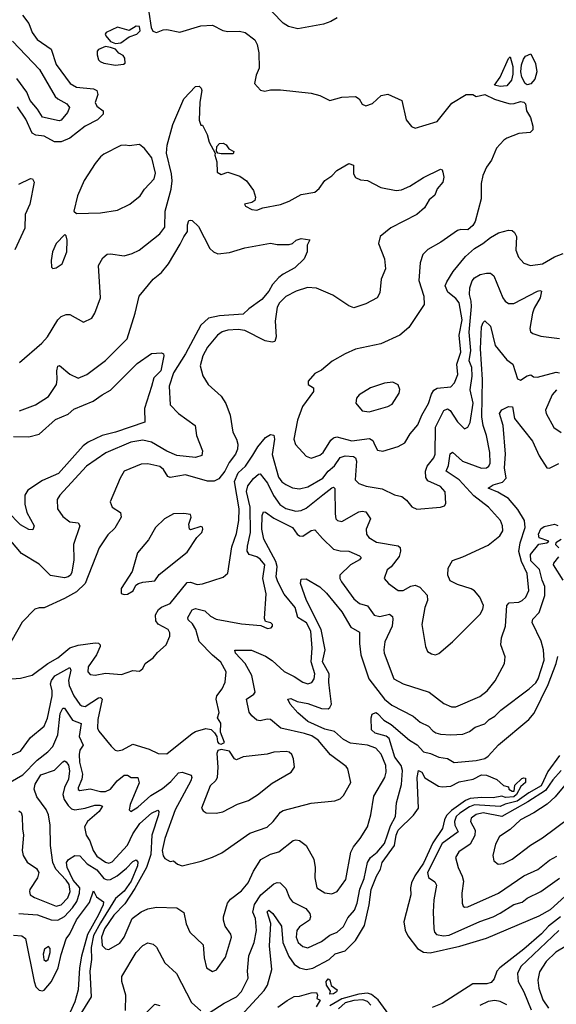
# Model space of a CAD drawing. Extents: x 1552294 to 1694791, y 811929 to 917222.
# Tile 272 of 643: x 1587301 to 1590455, y 889821 to 895611. Entities that reach past the tile are written whole.
import ezdxf

# ---------------------------------------------------------------- set-up
doc = ezdxf.new("R2010")
doc.units = 0

msp = doc.modelspace()

# ---------------------------------------------------------------- linework, layer by layer
at = {"layer": '0CON10XD'}
for points in [[(1589167.9, 895622.1), (1589130.8, 895599.2), (1589086.4, 895583.6), (1588935, 895557.3), (1588881.5, 895571.5), (1588850.2, 895590.2), (1588726.9, 895716.9)], [(1588060, 895655), (1588074.2, 895565), (1588083.3, 895543.3), (1588104.5, 895534.5), (1588145, 895550.7), (1588165, 895552.5), (1588241.9, 895538.1), (1588365, 895574), (1588435, 895578), (1588495, 895548), (1588525, 895542), (1588593.9, 895543.9), (1588626.1, 895536.1), (1588683, 895493), (1588696.2, 895465), (1588706.2, 895415), (1588708.8, 895325), (1588691.2, 895285), (1588681.2, 895235), (1588716.4, 895196.4), (1588741.2, 895191.2), (1588775, 895197.7), (1588835, 895197.6), (1589015, 895177.9), (1589065.7, 895165), (1589125, 895135.6), (1589193.9, 895156.1), (1589275, 895160), (1589296.3, 895146.3), (1589315, 895114.3), (1589335, 895104), (1589375, 895118), (1589426.7, 895165), (1589465, 895172.3), (1589546.7, 895135), (1589572.3, 895022.3), (1589605, 894983.3), (1589625, 894973.8), (1589755, 895012), (1589840.5, 895119.5), (1589925, 895170), (1589965, 895170), (1589985, 895160), (1590035, 895170), (1590092.7, 895142.7), (1590148.8, 895125), (1590185, 895116.4), (1590208.5, 895118.5), (1590245, 895129.1), (1590265.2, 895125.2), (1590274.4, 895115), (1590280, 895075), (1590304, 895035), (1590317.5, 894985), (1590317, 894963), (1590301.7, 894948.3), (1590235, 894941.1), (1590165, 894913.5), (1590147.5, 894902.5), (1590104.4, 894855), (1590075.4, 894784.6), (1590045, 894743.8), (1590024.2, 894695), (1590013, 894647), (1590013, 894557), (1589977.5, 894425), (1589965, 894401.2), (1589935, 894376), (1589895, 894377.5), (1589875, 894370.8), (1589776.6, 894303.4), (1589699.7, 894260.3), (1589670.3, 894229.7), (1589655, 894180), (1589647.3, 894077.3), (1589675.8, 893985), (1589679.4, 893935), (1589588.8, 893801.2)], [(1587316.6, 895636.6), (1587355, 895588), (1587374.6, 895535), (1587402.7, 895495), (1587485, 895436.9), (1587515, 895348.1), (1587597.3, 895235), (1587634.3, 895214.3), (1587735, 895204.7), (1587755.2, 895195.2), (1587760.1, 895169.9), (1587745, 895123.8), (1587755, 895103.1), (1587791.8, 895075), (1587790.8, 895055), (1587758.8, 895021.2), (1587685, 894983.8), (1587595, 894913.2), (1587545, 894892.9), (1587505, 894892.8), (1587445, 894926.2), (1587395, 894931.1), (1587375, 894943.1), (1587337.1, 895025), (1587288.8, 895098.8)], [(1587865, 895471.2), (1587895, 895473.8), (1587945, 895510), (1587990, 895525), (1588010, 895545), (1588005, 895570), (1587985, 895572.5), (1587945, 895547.5), (1587875, 895567.1), (1587810, 895535), (1587803.3, 895525), (1587806.7, 895515), (1587835, 895482.5), (1587865, 895471.2)], [(1587258.9, 895485), (1587417.5, 895317.5), (1587509.8, 895159.8), (1587525, 895144.6), (1587578.9, 895115), (1587592.9, 895095), (1587581.1, 895065), (1587545, 895020.5), (1587533.8, 895016.2), (1587435, 895037.8), (1587405.7, 895085), (1587362.3, 895135), (1587343.7, 895183.7), (1587284.6, 895264.6)], [(1587865, 895344), (1587911.7, 895348.3), (1587920, 895355), (1587918.8, 895385), (1587909.5, 895399.5), (1587884.1, 895414.1), (1587865, 895437.5), (1587835, 895447.5), (1587805, 895452.5), (1587763.6, 895436.4), (1587756.7, 895425), (1587756.2, 895405), (1587763.8, 895375), (1587773.8, 895365), (1587795, 895354.2), (1587865, 895344)], [(1590285, 895227.7), (1590271.5, 895235), (1590253.3, 895273.3), (1590247.7, 895305), (1590251.2, 895345), (1590262.2, 895377.8), (1590275, 895396.2), (1590305, 895410), (1590333.6, 895353.6), (1590341.3, 895305), (1590328.9, 895261.1), (1590305, 895233.1), (1590285, 895227.7)], [(1590125, 895218.1), (1590092.5, 895225), (1590125, 895273.3), (1590175, 895383.3), (1590185, 895393.3), (1590200.5, 895335), (1590200.2, 895289.8), (1590192.1, 895255), (1590165, 895221.2), (1590125, 895218.1)], [(1587298.8, 893595), (1587431.4, 893708.6), (1587464, 893746), (1587525.6, 893845), (1587545, 893865.6), (1587575, 893878.1), (1587595, 893877.1), (1587675, 893832), (1587725, 893856.2), (1587742, 893885), (1587776.2, 893975), (1587764.7, 894165.3), (1587788.9, 894211.1), (1587815, 894231.1), (1587835, 894233.6), (1587915, 894222.5), (1587962.5, 894235), (1588003.3, 894255), (1588125, 894352), (1588155, 894391.4), (1588156.5, 894485), (1588191, 894615), (1588197.2, 894662.8), (1588194.2, 894705), (1588164.6, 894825), (1588167.2, 894872.8), (1588200.6, 894995), (1588265, 895145.8), (1588335, 895218), (1588355, 895220.8), (1588367.6, 895207.6), (1588371.9, 895195), (1588359.1, 895125), (1588355, 895020), (1588365, 894990), (1588375, 894990), (1588402.5, 894935), (1588415, 894890), (1588450, 894825), (1588447.5, 894815), (1588460, 894775), (1588462.5, 894715), (1588485, 894700), (1588525, 894713.3), (1588595, 894690), (1588635, 894664), (1588675, 894606), (1588687.4, 894567.4), (1588682.3, 894547.7), (1588665, 894536.5), (1588623.3, 894525), (1588627.5, 894515), (1588665, 894494.2), (1588695, 894490.8), (1588730, 894505), (1588835, 894524.2), (1588885, 894544.4), (1588955, 894583.5), (1589035, 894597.3), (1589061.2, 894618.8), (1589095, 894664.4), (1589135, 894692), (1589165.4, 894724.6), (1589235, 894764.3), (1589262.5, 894755), (1589262.5, 894705), (1589275, 894682.9), (1589305, 894670), (1589345, 894665.8), (1589423.9, 894623.9), (1589515, 894605.5), (1589545, 894610), (1589595, 894631.1), (1589675, 894682.2), (1589775, 894731.2), (1589785, 894727.5), (1589788.8, 894715), (1589793.8, 894685), (1589788.1, 894655), (1589754.6, 894615.4), (1589741.3, 894578.7), (1589708.9, 894551.1), (1589680.6, 894505), (1589635.7, 894464.3), (1589482.3, 894387.7), (1589419.4, 894335), (1589410, 894295), (1589445.6, 894205), (1589451.1, 894145), (1589425.7, 894085), (1589417.5, 894005), (1589402, 893975), (1589335, 893939.2), (1589265, 893915.4), (1589235, 893928.5), (1589141.1, 893991.1), (1589045, 894031.1), (1588992.5, 894035), (1588925.2, 894014.8), (1588865, 893983.8), (1588828.8, 893945), (1588815, 893920.8), (1588802.9, 893837.1), (1588809.3, 893745), (1588800.7, 893719.3), (1588785, 893714.6), (1588743.1, 893723.1), (1588625, 893783.5), (1588585, 893789.5), (1588524.8, 893785.2), (1588490.8, 893775), (1588464.5, 893755), (1588404.4, 893685), (1588377.8, 893635), (1588361.4, 893575), (1588376.8, 893516.8), (1588409.2, 893465), (1588485, 893396), (1588513, 893353), (1588537.8, 893285), (1588554.2, 893185), (1588575.7, 893145), (1588583.3, 893115), (1588581.5, 893085), (1588569.1, 893055), (1588532.7, 893007.3), (1588506.2, 892955), (1588471.2, 892911.2), (1588445, 892897.6), (1588405, 892896.7), (1588275, 892933.5), (1588185, 892918.5), (1588172.2, 892925), (1588145.5, 892965), (1588125, 892982.5), (1588055, 893000), (1588015, 892997.5), (1587915, 892956), (1587891.2, 892915), (1587832, 892775), (1587843.7, 892743.7), (1587893.1, 892713.1), (1587896.5, 892685), (1587859.2, 892620.8), (1587819.4, 892580.6), (1587768.5, 892505), (1587686, 892295), (1587635, 892246), (1587565, 892207.1), (1587445, 892152), (1587415, 892152), (1587390, 892145), (1587315, 892068), (1587222.5, 891905)], [(1587635, 894471.2), (1587775, 894474.5), (1587875, 894490.5), (1587948.8, 894525), (1588008.1, 894575), (1588035.4, 894615), (1588092.1, 894675), (1588098.5, 894708.5), (1588078, 894798), (1588035, 894854), (1588005, 894877.5), (1587945, 894868.8), (1587923.6, 894873.6), (1587895, 894870), (1587795, 894819.2), (1587775.6, 894804.4), (1587744.2, 894765), (1587680, 894665), (1587640.8, 894575), (1587620, 894485), (1587635, 894471.2)], [(1588485, 894821.2), (1588466.4, 894826.4), (1588457, 894837), (1588460, 894865), (1588475, 894883.3), (1588497.5, 894885), (1588514.2, 894874.2), (1588530.7, 894850.7), (1588560, 894835), (1588555, 894822.5), (1588485, 894821.2)], [(1587295, 894644.4), (1587365, 894676), (1587376.7, 894675), (1587385.9, 894655.9), (1587360.9, 894525), (1587332.9, 894465), (1587331.1, 894385), (1587272.1, 894257.9)], [(1588245, 894291.4), (1588265, 894334.2), (1588287.5, 894365), (1588288, 894405), (1588295, 894430), (1588305, 894432.5), (1588315, 894430), (1588352.5, 894395), (1588419.4, 894265), (1588440, 894245), (1588465, 894234.5), (1588535, 894241.1), (1588625, 894269.6), (1588775, 894295.7), (1588815, 894288.8), (1588885, 894288.2), (1588905.4, 894294.6), (1588925.5, 894314.5), (1588955, 894323.1), (1589006.7, 894316.7), (1588990, 894285), (1588990, 894245), (1588973.3, 894205), (1588918.9, 894151.1), (1588849.2, 894115), (1588825, 894094.4), (1588786.6, 894053.4), (1588765, 894014.6), (1588725, 893964.5), (1588648.6, 893911.4), (1588615, 893878.5), (1588475, 893869.5), (1588411.5, 893855), (1588365.8, 893814.2), (1588276, 893645), (1588204.3, 893535), (1588178.8, 893455), (1588185.4, 893345), (1588234.7, 893294.7), (1588332.9, 893225), (1588339.6, 893165), (1588376.2, 893075), (1588372.4, 893047.6), (1588335, 893035.9), (1588225, 893048.4), (1588165, 893073.5), (1588075, 893127), (1588025, 893139.1), (1587955, 893127.3), (1587806.7, 893063.3), (1587694.5, 892985), (1587536.1, 892813.9), (1587521.1, 892788.9), (1587523.2, 892735), (1587555, 892688.5), (1587595, 892657.9), (1587645, 892652.5), (1587654.4, 892635), (1587618.1, 892525), (1587618.4, 892435), (1587607.4, 892362.6), (1587599.2, 892345), (1587585.9, 892334.1), (1587565, 892328.2), (1587482.8, 892342.8), (1587415, 892408.2), (1587311.1, 892471.1), (1587195, 892609.5)], [(1589588.8, 893801.2), (1589535, 893755.6), (1589424.5, 893705.5), (1589275, 893672.9), (1589213.3, 893645), (1589137.7, 893602.3), (1589075, 893550), (1589035, 893530), (1588997.5, 893485), (1588997.5, 893465), (1589027.5, 893445), (1589028, 893425), (1588963.5, 893336.5), (1588934.7, 893255), (1588913.3, 893145), (1588922, 893112), (1588984.7, 893044.7), (1589015, 893032.2), (1589065, 893049.1), (1589085, 893065.6), (1589130.9, 893139.1), (1589145, 893152), (1589165, 893158.7), (1589254.3, 893134.3), (1589357.6, 893147.6), (1589377, 893137), (1589388, 893108), (1589405, 893078.6), (1589435, 893073.1), (1589525, 893100), (1589565, 893123.1), (1589596.9, 893175), (1589641.3, 893228.7), (1589664.3, 893285.7), (1589705, 893354.4), (1589720.8, 893409.2), (1589735, 893432.5), (1589756, 893444), (1589835, 893452.7), (1589856.2, 893475), (1589877.5, 893525), (1589870, 893585), (1589894.4, 893655), (1589884.5, 893755), (1589901.6, 893845), (1589884.7, 893945), (1589865, 893971.8), (1589818.4, 894008.4), (1589802.7, 894045), (1589811.2, 894068.8), (1589849.5, 894130.5), (1589922, 894218), (1589974, 894266), (1590024.5, 894295.5), (1590069.3, 894330.7), (1590115, 894356.9), (1590175, 894372.9), (1590195, 894370.8), (1590209.1, 894359.1), (1590221.1, 894335), (1590217.3, 894255), (1590233.5, 894215), (1590265, 894178.6), (1590304.5, 894164.5), (1590375, 894175.5), (1590444.4, 894215.6), (1590495, 894236.8)], [(1587495, 894147.5), (1587515, 894152.5), (1587550, 894175), (1587578.8, 894245), (1587580, 894315), (1587575, 894340), (1587567, 894347), (1587516, 894295), (1587494.4, 894245), (1587486.2, 894195), (1587487.5, 894155), (1587495, 894147.5)], [(1587299.4, 893310.6), (1587393.8, 893345), (1587469.4, 893395), (1587517.3, 893465), (1587522, 893495), (1587518.5, 893545), (1587525.8, 893574.2), (1587535, 893578), (1587595, 893526.7), (1587645, 893502.1), (1587695.7, 893525), (1587805, 893605.7), (1587932.7, 893735), (1587979.5, 893885), (1588003.1, 893985), (1588084.6, 894085.4), (1588135, 894124.2), (1588175, 894175.7), (1588245, 894291.4)], [(1587255, 891734.4), (1587305, 891737.8), (1587375, 891756.7), (1587465.6, 891824.4), (1587525, 891858.8), (1587595, 891916.2), (1587645, 891932.9), (1587745, 891945.8), (1587765, 891944.4), (1587774.4, 891935), (1587774.6, 891925), (1587751.8, 891875), (1587703.5, 891805), (1587701.4, 891775), (1587715, 891760), (1587745, 891755.8), (1587805, 891768.9), (1587898.8, 891761.2), (1587965, 891784.2), (1588005, 891780), (1588024.4, 891795.6), (1588038.8, 891825), (1588085, 891858), (1588110.3, 891889.7), (1588161.4, 891935), (1588184.4, 891985), (1588184.4, 892005), (1588173.3, 892025), (1588115.5, 892055.5), (1588101.1, 892075), (1588099.3, 892110.7), (1588117.6, 892142.4), (1588134.2, 892155.8), (1588185, 892178.1), (1588285, 892300.7), (1588304, 892304), (1588345, 892290.4), (1588375, 892292.7), (1588496.8, 892333.2), (1588525, 892356.7), (1588548.8, 892511.2), (1588575, 892590), (1588588.9, 892665), (1588590.7, 892735), (1588564.2, 892895), (1588584.8, 892945.2), (1588627.8, 892985), (1588670.8, 893049.2), (1588700.5, 893099.5), (1588745, 893154.7), (1588775, 893172.2), (1588795, 893166.7), (1588798.4, 893145), (1588784.8, 893054.8), (1588821.5, 892921.5), (1588842.8, 892892.8), (1588865, 892876.7), (1588905, 892858.2), (1588945, 892852.9), (1588995, 892863.5), (1589082, 892915), (1589113.8, 892956.2), (1589151.8, 892988.2), (1589185, 893037.1), (1589214.3, 893045.7), (1589262.4, 893042.4), (1589275, 893034.3), (1589280.2, 893015), (1589273.6, 892905), (1589295, 892883.1), (1589337, 892867), (1589432.1, 892852.1), (1589505, 892817.1), (1589547.9, 892807.9), (1589575.7, 892785.7), (1589605.8, 892745.8), (1589635, 892732), (1589773.8, 892743.8), (1589797.3, 892752.7), (1589806.2, 892765), (1589801.4, 892835), (1589773.8, 892865), (1589699.4, 892899.4), (1589689.1, 892919.1), (1589685.7, 892955), (1589695.7, 892985), (1589735.6, 893034.4), (1589744.1, 893055), (1589745.9, 893215), (1589795, 893313.1), (1589815, 893322.5), (1589832.4, 893312.4), (1589875, 893245.5), (1589915, 893204), (1589935, 893214), (1589948.8, 893241.2), (1589966.5, 893355), (1589949.8, 893435), (1589960, 893515), (1589958.4, 893565), (1589942.8, 893605), (1589952.7, 893665), (1589943.1, 893773.1), (1589957.6, 893925), (1589954.5, 893955), (1589946.1, 893995), (1589946.3, 894033.7), (1589960.7, 894075), (1589975, 894091.8), (1590008.5, 894111.5), (1590045, 894120.8), (1590069.3, 894119.3), (1590088.1, 894105), (1590140.4, 893975), (1590155, 893955.5), (1590175, 893942.7), (1590205, 893942.2), (1590345, 894014.5), (1590359.1, 894019.1), (1590369.2, 894015), (1590360.9, 893975), (1590325.3, 893915), (1590315.3, 893885), (1590300, 893795), (1590304.4, 893774.4), (1590316.7, 893765), (1590365, 893750.6), (1590475, 893736.9)], [(1587204.6, 891265.4), (1587305, 891308.9), (1587365, 891390), (1587444.1, 891455.9), (1587465, 891504), (1587492.7, 891635), (1587492.6, 891665), (1587482.6, 891705), (1587488.1, 891725), (1587507.4, 891752.6), (1587595, 891801.1), (1587602.4, 891785), (1587588.5, 891725), (1587590.8, 891695), (1587619, 891635), (1587655, 891583.8), (1587666, 891575), (1587685, 891572.4), (1587765, 891623.3), (1587775, 891624.5), (1587785, 891615.7), (1587761, 891495), (1587758.8, 891445), (1587766.1, 891426.1), (1587838.3, 891338.3), (1587862.5, 891315), (1587875, 891311.2), (1587905, 891317.5), (1587965, 891350.8), (1588061.8, 891321.8), (1588115, 891295.7), (1588165, 891293.3), (1588315, 891414.2), (1588335, 891426), (1588395, 891443.3), (1588426.1, 891436.1), (1588446.4, 891416.4), (1588460, 891395), (1588463.3, 891365), (1588472.5, 891355), (1588485, 891351.2), (1588505, 891360), (1588481.2, 891421.2), (1588483.8, 891475), (1588462.9, 891505), (1588473.3, 891536.7), (1588455.6, 891615), (1588460.6, 891635), (1588490.5, 891675), (1588508.5, 891715), (1588514.5, 891775), (1588483.6, 891833.6), (1588434.3, 891874.3), (1588356.1, 891955), (1588336.8, 892025), (1588317.2, 892057.2), (1588290.8, 892080.8), (1588288.9, 892095), (1588315, 892141.4), (1588335, 892149.1), (1588389.2, 892135), (1588422.3, 892102.3), (1588455, 892085.3), (1588605, 892057.3), (1588718, 892048), (1588758.3, 892031.7), (1588780, 892035), (1588787.5, 892045), (1588787.5, 892055), (1588777.5, 892065), (1588745, 892072.5), (1588740.5, 892090.5), (1588749.1, 892235), (1588730.7, 892325), (1588741.4, 892405), (1588715, 892439.3), (1588695, 892452), (1588649.5, 892465), (1588638.8, 892485), (1588639.4, 892515), (1588657.3, 892595), (1588655.2, 892745), (1588634.4, 892835.6), (1588641.3, 892868.7), (1588675, 892913.6), (1588705, 892938.5), (1588715, 892940), (1588758.4, 892885), (1588793.7, 892813.7), (1588830.5, 892760.5), (1588865, 892737.3), (1588925, 892720.2), (1588955.2, 892724.8), (1588985, 892739.1), (1589083.4, 892816.6), (1589135, 892858.5), (1589145, 892861.4), (1589153.5, 892853.5), (1589154.7, 892704.7), (1589160, 892675), (1589168.8, 892665), (1589195, 892660), (1589293.7, 892716.3), (1589315, 892721.1), (1589335, 892716.2), (1589363.5, 892675), (1589337.5, 892615), (1589340.3, 892585), (1589352.7, 892565), (1589398.5, 892538.5), (1589526, 892516), (1589537.5, 892507.5), (1589540, 892485), (1589531.1, 892455), (1589485, 892394), (1589462, 892375), (1589444, 892324), (1589468.8, 892295), (1589525, 892254.4), (1589555, 892254.6), (1589599.4, 892280.6), (1589625, 892284.7), (1589653, 892273), (1589696.7, 892226.7), (1589698.1, 892195), (1589683.5, 892155), (1589664.4, 892055), (1589685.8, 891925), (1589698.8, 891895), (1589720.9, 891880.9), (1589745, 891875.8), (1589765, 891884.2), (1589845, 891953.1), (1590007.8, 892115), (1590024.4, 892145), (1590026.7, 892165), (1590005, 892214), (1589975, 892252.5), (1589955, 892264.3), (1589875, 892288.6), (1589831.7, 892311.7), (1589818, 892345), (1589819.2, 892385), (1589845, 892431.2), (1589905, 892452.5), (1590055, 892521.4), (1590124.4, 892575), (1590140.5, 892605), (1590139.5, 892635), (1590128.2, 892665), (1590056.2, 892745), (1589971.2, 892811.2), (1589884.7, 892905), (1589808.5, 892955), (1589821.5, 892988.5), (1589832.3, 893057.7), (1589845, 893066.7), (1589904, 893014), (1590015, 892974.1), (1590045.8, 892975), (1590059.1, 892985), (1590067.5, 893002.5), (1590065.2, 893065), (1590045.8, 893165), (1590025.4, 893225), (1590018.6, 893275), (1590022.1, 893495), (1590010.6, 893675), (1590015.4, 893804.6), (1590025, 893830), (1590035, 893840), (1590068.3, 893808.3), (1590096.8, 893695), (1590165, 893610), (1590200, 893585), (1590228.3, 893498.3), (1590245, 893491.5), (1590285, 893516.8), (1590305, 893522.5), (1590321.3, 893511.3), (1590345, 893508.5), (1590455, 893538.8), (1590474.2, 893534.2)], [(1587265, 893160.4), (1587355, 893157.1), (1587415, 893173.2), (1587510.8, 893259.2), (1587585, 893291.4), (1587618.9, 893321.1), (1587732.1, 893367.9), (1587785, 893405.6), (1587835, 893431.4), (1587991.6, 893588.4), (1588075, 893648), (1588135, 893652.5), (1588146.1, 893646.1), (1588148.8, 893635), (1588130.4, 893545), (1588089.5, 893505), (1588075, 893453.3), (1588034.4, 893325), (1588035.6, 893244.4), (1587863.8, 893185), (1587785, 893165.9), (1587702.7, 893127.3), (1587674.5, 893105.5), (1587528.3, 892941.7), (1587435, 892901.2), (1587349.3, 892845), (1587332, 892815), (1587331.5, 892761.5), (1587342.1, 892712.1), (1587385.6, 892635), (1587378.8, 892611.2), (1587355, 892613.3), (1587305, 892640.8), (1587229.3, 892719.3)], [(1589355, 893304.2), (1589465, 893336), (1589489.7, 893350.3), (1589531.2, 893415), (1589535.8, 893435.8), (1589525, 893463.3), (1589495, 893480), (1589445, 893474), (1589363.3, 893445), (1589296.7, 893405), (1589280, 893385), (1589277.5, 893355), (1589315, 893310), (1589355, 893304.2)], [(1590456.9, 893435), (1590432, 893405), (1590392.2, 893315), (1590395.7, 893295), (1590441.9, 893211.9), (1590485, 893183.5)], [(1589865, 891570), (1590005, 891630.9), (1590048.5, 891665), (1590097, 891723), (1590150, 891825), (1590154, 891865), (1590128.8, 891935), (1590134.2, 891975), (1590157.1, 892045), (1590163.8, 892166.2), (1590178.9, 892181.1), (1590234.2, 892185.8), (1590254.3, 892195.7), (1590276.1, 892215), (1590294.7, 892255), (1590283.3, 892355), (1590251, 892425), (1590235.7, 892484.3), (1590243.5, 892535), (1590273.1, 892625), (1590267.8, 892665), (1590229.7, 892729.7), (1590175.2, 892795.2), (1590112, 892832), (1590055, 892856.2), (1590085, 892876.3), (1590139.2, 892890.8), (1590160.3, 892915), (1590150, 892975), (1590155.9, 893055), (1590142.2, 893225), (1590120.6, 893295), (1590135, 893316), (1590175, 893336.2), (1590197.5, 893335), (1590210, 893265), (1590315, 893132.9), (1590355.3, 893045.3), (1590400, 892975), (1590415, 892974.2), (1590469.8, 893000.2)], [(1587245, 891127.1), (1587320.2, 891169.8), (1587403.3, 891256.7), (1587465.4, 891305), (1587495, 891337.7), (1587525.6, 891405.6), (1587538.3, 891531.7), (1587555, 891563.1), (1587565, 891561.5), (1587611.5, 891491.5), (1587662, 891472), (1587650.5, 891395), (1587673.6, 891345), (1587654.9, 891315.1), (1587649.5, 891290.5), (1587652, 891245), (1587669.5, 891175), (1587665.7, 891144.3), (1587644.4, 891094.4), (1587644.5, 891084.5), (1587655, 891077.5), (1587715, 891088.7), (1587775, 891071.4), (1587805, 891072.1), (1587835, 891085.9), (1587874.6, 891135.4), (1587915, 891167.3), (1587935, 891168.1), (1587955.5, 891155.5), (1587994.5, 891154.5), (1588002.3, 891122.3), (1587950.4, 890995), (1587944.2, 890964.2), (1587954.2, 890954.2), (1587995, 890979.2), (1588071.1, 891048.9), (1588140.1, 891089.9), (1588188.8, 891131.2), (1588235, 891181.5), (1588255, 891186.2), (1588308.2, 891168.2), (1588313.1, 891155), (1588307.4, 891135), (1588214, 890965), (1588154, 890795), (1588138.7, 890725), (1588143.6, 890693.6), (1588155, 890678.8), (1588185, 890661.2), (1588205, 890663.8), (1588228.8, 890645), (1588255, 890635.7), (1588367.2, 890662.8), (1588434.5, 890685.5), (1588488.3, 890711.7), (1588653.6, 890826.4), (1588755, 890862.2), (1588790.6, 890895), (1588835, 890950.8), (1588849.8, 890960.2), (1589015, 891004.4), (1589152.7, 891017.3), (1589185, 891030), (1589205, 891049.2), (1589247.1, 891125), (1589230.6, 891205), (1589219.3, 891219.3), (1589127.2, 891287.2), (1589056.2, 891375), (1589018.8, 891398.8), (1588975, 891413.9), (1588836, 891445), (1588775, 891495.5), (1588755, 891497.7), (1588715, 891487.9), (1588695, 891491.5), (1588665, 891516.7), (1588649.3, 891539.3), (1588633.6, 891615), (1588678, 891645), (1588684.3, 891655.7), (1588665.4, 891755), (1588625.9, 891825), (1588570, 891885), (1588566.4, 891903.6), (1588662.6, 891902.6), (1588745, 891868.2), (1588785, 891842.7), (1588855, 891777.3), (1588915, 891748.2), (1588965.7, 891715), (1588995, 891705.4), (1589017.6, 891712.4), (1589032.9, 891735), (1589035.3, 891765), (1589014.2, 891835), (1589021, 891915), (1589011.8, 892015), (1588986.9, 892065), (1588935, 892095.4), (1588920, 892155), (1588855, 892232), (1588817.9, 892305), (1588809.4, 892335), (1588814.2, 892395), (1588807.3, 892425), (1588736.1, 892556.1), (1588724.3, 892615), (1588725.5, 892695), (1588735, 892717.5), (1588745, 892714.2), (1588795, 892679.2), (1588905, 892624.5), (1588932.9, 892585), (1588946.2, 892576.2), (1588966, 892574), (1589015, 892606.5), (1589035, 892611.4), (1589080.4, 892560.4), (1589145, 892498.2), (1589185, 892487.9), (1589235, 892484.6), (1589298.1, 892458.1), (1589308.2, 892448.2), (1589297.5, 892435), (1589245, 892404.7), (1589182.5, 892345), (1589183.4, 892325), (1589192.7, 892305), (1589265.4, 892205), (1589298.2, 892178.2), (1589345, 892163.1), (1589385, 892110), (1589417.9, 892102.1), (1589475, 892114.5), (1589492, 892102), (1589495.4, 892085), (1589490, 892045), (1589448.3, 891951.7), (1589441.5, 891905), (1589443.5, 891885), (1589500.6, 891735), (1589555, 891705.5), (1589707.3, 891657.3), (1589795, 891590), (1589840.3, 891570.3), (1589865, 891570)], [(1587915, 892230), (1587935, 892232), (1587968.7, 892251.3), (1587984, 892285), (1587999.2, 892295), (1588025, 892303.9), (1588095, 892310.9), (1588121.2, 892348.8), (1588285, 892480), (1588342, 892565), (1588372.5, 892595), (1588377.5, 892615), (1588375, 892626.7), (1588365, 892630.8), (1588305, 892611.2), (1588300, 892615), (1588295.5, 892645), (1588308.5, 892685), (1588305, 892701.2), (1588265, 892706.7), (1588205, 892704.4), (1588151.2, 892675), (1588100, 892625), (1588058, 892552), (1587993.8, 892475), (1587962.5, 892365), (1587896.7, 892265), (1587897, 892237), (1587915, 892230)], [(1589489.1, 891579.1), (1589614.3, 891515), (1589655, 891479.1), (1589705, 891457.1), (1589728.8, 891428.8), (1589747.4, 891417.4), (1589775, 891408.9), (1589835, 891404.6), (1589905, 891409.5), (1589944.6, 891425.4), (1589978.8, 891451.2), (1590035, 891470.4), (1590060, 891495), (1590095, 891514.5), (1590129.1, 891550.9), (1590295, 891675.3), (1590335, 891711.9), (1590349.8, 891735), (1590384.7, 891845), (1590380, 891905), (1590366.6, 891956.6), (1590313.9, 892066.1), (1590317.5, 892085), (1590355.4, 892125), (1590387.8, 892225), (1590387.3, 892277.3), (1590371.5, 892315), (1590357.6, 892377.6), (1590305, 892428.2), (1590302.9, 892465), (1590352.6, 892527.4), (1590400, 892535), (1590412.5, 892545), (1590353.9, 892563.9), (1590350.5, 892585), (1590365, 892616), (1590385, 892630), (1590445, 892643.8), (1590465, 892635.8)], [(1590485, 892554.5), (1590452.5, 892535), (1590451.2, 892525), (1590469.5, 892505)], [(1590468.2, 892451.8), (1590438.2, 892415), (1590437.3, 892405), (1590494, 892314)], [(1587295, 890958.9), (1587308.7, 890948.7), (1587315, 890926.7), (1587317.8, 890852.2), (1587323.2, 890815), (1587315.5, 890725), (1587320.7, 890695), (1587345, 890656.9), (1587400.1, 890620.1), (1587412.8, 890595), (1587404.7, 890565), (1587361.2, 890495), (1587357.9, 890485), (1587363.3, 890465), (1587388.2, 890448.2), (1587515, 890398.5), (1587545, 890405.2), (1587583.8, 890446.2), (1587597.5, 890485), (1587590.7, 890525), (1587575, 890550.4), (1587513.4, 890615), (1587496, 890655), (1587482.3, 890755), (1587480, 890875), (1587470, 890935), (1587456, 890966), (1587401.1, 891041.1), (1587386.5, 891085), (1587391.8, 891115), (1587425, 891170.4), (1587505, 891197.5), (1587555, 891247.5), (1587565, 891252.5), (1587575, 891247.5), (1587587.1, 891227.1), (1587593.4, 891193.4), (1587588.4, 891145), (1587564, 891095), (1587554.4, 891055), (1587561.4, 891025), (1587585, 890989.4), (1587605, 890971.1), (1587625.2, 890965.2), (1587685, 890973.4), (1587742, 890992), (1587772.4, 890992.4), (1587786.9, 890985), (1587768.4, 890955), (1587700, 890895), (1587682.6, 890865), (1587691.4, 890815), (1587712.5, 890782.5), (1587732.7, 890725), (1587755, 890692.9), (1587805, 890655.8), (1587825, 890651.6), (1587845, 890658.2), (1587933.7, 890756.3), (1587965, 890823.4), (1588006.8, 890883.2), (1588075, 890945.2), (1588112.7, 890962.7), (1588119.1, 890955), (1588116.9, 890935), (1588077.8, 890815), (1588071.9, 890701.9), (1588047.1, 890625), (1587978.1, 890501.9), (1587918.6, 890411.4), (1587853.5, 890345), (1587798.9, 890265), (1587781, 890215), (1587786.1, 890166.1), (1587805, 890147.9), (1587825, 890143.2), (1587889.7, 890180.3), (1587915.3, 890215), (1587961.1, 890325), (1588014.7, 890365.3), (1588055, 890382.7), (1588105, 890391.5), (1588225, 890388), (1588265, 890360), (1588279.2, 890295), (1588302, 890245), (1588380, 890170), (1588385.6, 890095), (1588400, 890035), (1588435, 890014.3), (1588456.9, 890023.1), (1588511.2, 890098.8), (1588545.5, 890215), (1588543, 890233), (1588509.7, 890279.7), (1588498.1, 890315), (1588498.1, 890335), (1588522.2, 890415), (1588540.3, 890439.7), (1588605, 890488.9), (1588644.5, 890535), (1588675, 890604), (1588717.9, 890672.1), (1588775, 890704.4), (1588825, 890718.1), (1588908.8, 890785), (1588925, 890788.9), (1588945, 890784.4), (1588984, 890754), (1589029.5, 890675), (1589037.3, 890625), (1589035.6, 890564.4), (1589048.1, 890505), (1589095, 890476.5), (1589135, 890470.5), (1589168.1, 890485), (1589218.7, 890555), (1589247.1, 890715), (1589262.7, 890747.3), (1589302.9, 890795), (1589345.5, 890865), (1589365.3, 890934.7), (1589381.8, 891045), (1589447.1, 891155), (1589454.8, 891185), (1589453.2, 891225), (1589425, 891292.2), (1589395, 891326.9), (1589344.7, 891344.7), (1589245, 891356.8), (1589205, 891377.5), (1589150.9, 891425), (1589095, 891439.3), (1588995, 891483), (1588936.2, 891535), (1588891.1, 891585), (1588878, 891615), (1588895, 891620), (1588932.2, 891602.2), (1588995, 891589.4), (1589075, 891559.5), (1589115, 891557.9), (1589125, 891565.6), (1589133.6, 891586.4), (1589123.3, 891665), (1589117.7, 891715), (1589121, 891765), (1589080.9, 891835), (1589096.6, 891905), (1589073.1, 892025), (1588987.8, 892195), (1588952.5, 892295), (1588955, 892320), (1588985, 892323.3), (1589065, 892275.7), (1589105, 892239.1), (1589195, 892129.1), (1589248.3, 892038.3), (1589299.3, 892009.3), (1589297.6, 891942.4), (1589305.8, 891875), (1589352.5, 891735), (1589445, 891615.9), (1589489.1, 891579.1)], [(1588415, 889770.6), (1588502, 889828), (1588575, 889864.5), (1588605, 889896.9), (1588643.6, 889975), (1588640.5, 890015), (1588647.7, 890105), (1588678.4, 890185), (1588693.5, 890255), (1588687.8, 890325), (1588672.3, 890362.3), (1588681.6, 890408.4), (1588718.9, 890465), (1588795, 890530), (1588815, 890537.1), (1588832.5, 890535), (1588865, 890502), (1588887.5, 890447.5), (1588903.8, 890423.8), (1588983.3, 890385), (1589006.6, 890355), (1589010, 890335), (1589003.8, 890315), (1588945, 890276.7), (1588929.8, 890255), (1588926.2, 890215), (1588937.5, 890185), (1588965, 890160.8), (1588995, 890152.7), (1589075, 890190.9), (1589125, 890227.3), (1589167.1, 890245), (1589205, 890277.5), (1589230.2, 890329.8), (1589268.2, 890375), (1589284, 890415), (1589301.3, 890498.7), (1589325, 890560), (1589345, 890654), (1589363.6, 890685), (1589401.8, 890715), (1589445, 890765.5), (1589463, 890817), (1589480.6, 890869.4), (1589510, 890925), (1589515.5, 891005), (1589545.7, 891114.3), (1589550.9, 891195), (1589544.4, 891225), (1589506.9, 891275), (1589473.3, 891383.3), (1589455, 891397.3), (1589390, 891415), (1589370, 891435), (1589368, 891505), (1589373.6, 891526.4), (1589395, 891536.7), (1589405, 891531.2), (1589441.7, 891491.7), (1589485, 891467.1), (1589591.8, 891375), (1589637.4, 891347.4), (1589675, 891305.9), (1589715, 891295.9), (1589765, 891273.2), (1589815, 891267.1), (1589855, 891243.2), (1589985, 891253.8), (1590035, 891266.7), (1590055, 891280.6), (1590115, 891347.1), (1590293.6, 891495), (1590325, 891533.8), (1590408.4, 891701.6), (1590455.2, 891825), (1590465, 891866.9)], [(1588455, 890944.2), (1588495, 890952), (1588581.3, 890998.7), (1588645, 891018.9), (1588698.3, 891051.7), (1588785, 891121.1), (1588897.5, 891185), (1588916, 891215), (1588910.8, 891265), (1588900.3, 891290.3), (1588885, 891302.9), (1588867.1, 891307.1), (1588795, 891303.5), (1588755, 891292.5), (1588615, 891276), (1588575, 891258), (1588564, 891265), (1588535, 891308.8), (1588485, 891318.8), (1588466.2, 891313.8), (1588458.8, 891295), (1588465.6, 891215), (1588461.5, 891155), (1588453.3, 891136.7), (1588420, 891105), (1588370, 890975), (1588378.8, 890958.8), (1588397.7, 890947.7), (1588455, 890944.2)], [(1590475, 891284.2), (1590405, 891190.8), (1590366.9, 891105), (1590294.8, 891065.2), (1590225.5, 891014.5), (1590155, 890998.4), (1590125, 890983.2), (1589975, 890993.1), (1589945, 890982.9), (1589888.9, 890945), (1589867.7, 890925), (1589856.7, 890895), (1589859, 890875), (1589877.9, 890835), (1589783.5, 890766.5), (1589698.4, 890595), (1589705, 890565.7), (1589740.7, 890540.7), (1589751.7, 890521.7), (1589735.5, 890435), (1589731.5, 890365), (1589735.4, 890265), (1589740, 890245), (1589751.4, 890231.4), (1589793.2, 890223.2), (1589825, 890226.6), (1590005, 890306.9), (1590085, 890334.7), (1590125, 890357.4), (1590205, 890407.8), (1590255, 890422.4), (1590284.8, 890445.2), (1590365, 890483.4), (1590475, 890562.9)], [(1588603.7, 889755), (1588737.7, 889902.3), (1588756.8, 889933.2), (1588784, 890025), (1588769.5, 890165), (1588776.6, 890296.6), (1588755.7, 890365), (1588765, 890374.3), (1588788.1, 890355), (1588839.5, 890279.5), (1588848, 890185), (1588882.5, 890102.5), (1588915, 890057.3), (1588945, 890034.7), (1588985, 890025.3), (1589025, 890033.1), (1589120.5, 890085), (1589155, 890116.8), (1589214.5, 890135), (1589275, 890196.8), (1589326.9, 890285), (1589356.1, 890405), (1589367.5, 890495), (1589397.6, 890575), (1589422.2, 890615), (1589431.8, 890655), (1589504.9, 890755), (1589513.6, 890815), (1589525, 890844.7), (1589616.9, 890933.1), (1589646.1, 890973.9), (1589637.3, 891155), (1589644.6, 891195.4), (1589664.4, 891185), (1589681.9, 891151.9), (1589763.6, 891103.6), (1589785, 891098.9), (1589835, 891102.9), (1589885, 891128.5), (1589966, 891144), (1590015, 891169.4), (1590045, 891168.6), (1590105, 891142.5), (1590145, 891107.5), (1590175, 891100), (1590176.7, 891085), (1590195, 891073.3), (1590208, 891075), (1590210.8, 891109.2), (1590251.9, 891148.1), (1590265, 891153.3), (1590275, 891150), (1590274.5, 891125), (1590247.4, 891102.6), (1590220.8, 891055), (1590205, 891041.7), (1590157, 891037), (1590134.7, 891044.7), (1590085, 891034), (1590015, 891037.9), (1589948.5, 891031.5), (1589921, 891019), (1589839.3, 890960.7), (1589809.8, 890930.2), (1589797.2, 890905), (1589785.9, 890854.1), (1589729.2, 890770.8), (1589675, 890651.6), (1589624.2, 890575.8), (1589605.1, 890535), (1589598.1, 890505), (1589599.6, 890465), (1589558.7, 890305), (1589566.9, 890256.9), (1589582.7, 890222.7), (1589639.4, 890149.4), (1589675, 890128.4), (1589713.5, 890123.5), (1589887.4, 890162.6), (1590045, 890210.2), (1590355, 890340.5), (1590422, 890378), (1590505.3, 890455)], [(1590485, 891195.2), (1590435, 891141.6), (1590391.1, 891078.9), (1590288.3, 891011.7), (1590135, 890924.6), (1590025, 890946), (1589985, 890937.1), (1589954.7, 890915), (1589950.6, 890895), (1589979, 890845), (1589976.3, 890813.7), (1589948.1, 890761.9), (1589882.2, 890717.8), (1589861.9, 890685), (1589877.8, 890625), (1589902.3, 890575), (1589909.6, 890545), (1589900, 890475), (1589901.5, 890415), (1589908.1, 890398.1), (1589915, 890392.9), (1589935, 890394.4), (1590115.9, 890474.1), (1590265, 890576.7), (1590346.6, 890613.4), (1590415, 890668.8), (1590458.7, 890691.3)], [(1590525, 891132.8), (1590449, 891041), (1590401.7, 890998.3), (1590323, 890947), (1590245, 890905.7), (1590185, 890848.5), (1590121.9, 890808.1), (1590097.6, 890762.4), (1590082.5, 890695), (1590088, 890665), (1590114.5, 890644.5), (1590145, 890649.1), (1590195, 890674.5), (1590303.9, 890756.1), (1590375, 890798.9), (1590535, 890919.1)], [(1587295, 890354.7), (1587405, 890346.7), (1587486.8, 890316.8), (1587525, 890315.3), (1587565, 890337.1), (1587611.3, 890388.7), (1587636.7, 890425), (1587652.7, 890475), (1587654.1, 890505), (1587615, 890551.2), (1587580.3, 890625), (1587576.4, 890655), (1587587.7, 890672.3), (1587625, 890695.2), (1587654.1, 890694.1), (1587696.6, 890646.6), (1587755, 890611.8), (1587795, 890561.6), (1587815, 890551.9), (1587835, 890555.2), (1587873.3, 890576.7), (1587928.7, 890621.3), (1587965, 890660), (1587985, 890670.8), (1587995, 890656.7), (1587993.2, 890635), (1587956.8, 890545), (1587915, 890486.9), (1587865, 890442.5)], [(1587265, 890227.9), (1587313.4, 890223.4), (1587335, 890208), (1587385.9, 889955), (1587395, 889924.5), (1587415, 889904.6), (1587435, 889899.6), (1587445, 889903.2), (1587488.3, 889955), (1587526.3, 890035), (1587543.9, 890113.9), (1587574.3, 890205.7), (1587596.3, 890235), (1587635, 890317.1), (1587711.2, 890418.8), (1587735, 890487.5), (1587752.9, 890452.9), (1587793.2, 890423.2), (1587790.9, 890405), (1587765, 890346.7), (1587698.9, 890231.1), (1587664.8, 890104.8), (1587653, 890035), (1587644.8, 889905.2), (1587625.7, 889835), (1587598.4, 889775)], [(1587865, 890442.5), (1587775, 890300.9), (1587733.9, 890225), (1587720.1, 890155), (1587723.8, 890083.8), (1587712.8, 890015), (1587721.6, 889865), (1587615.7, 889695)], [(1590479.3, 890335), (1590410.1, 890279.9), (1590369.2, 890235), (1590264.8, 890145), (1590122.5, 890035), (1590105.6, 890015), (1590089.3, 889970.7), (1590071.8, 889948.2), (1590047.9, 889942.1), (1589965, 889940.9), (1589784, 889826), (1589725, 889802.3)], [(1590470.8, 890255), (1590246.9, 890043.1), (1590227.1, 890002.9), (1590231.2, 889955), (1590264.2, 889894.2), (1590308, 889788)], [(1587455, 890074.5), (1587468.7, 890085), (1587480.6, 890125), (1587479.1, 890149.1), (1587470.3, 890160.3), (1587447.3, 890145), (1587438.8, 890115), (1587441.8, 890085), (1587455, 890074.5)], [(1587923.8, 889785), (1587924.6, 889875), (1587900.4, 889955), (1587901.3, 889985), (1587985, 890125.5), (1588025, 890167.1), (1588055, 890181.9), (1588085, 890174.3), (1588105, 890156), (1588155, 890065.6), (1588222.7, 890002.7), (1588311.5, 889831.5), (1588365, 889782.9)], [(1590515, 890164), (1590452.8, 890127.2), (1590395, 890073.2), (1590357.4, 890012.6), (1590347.4, 889962.6), (1590353.7, 889915), (1590376.6, 889846.6), (1590409, 889799)], [(1589125, 889880), (1589127.7, 889897.7), (1589104.3, 889934.3), (1589103.1, 889955), (1589115, 889971.2), (1589123.9, 889963.9), (1589132.1, 889932.1), (1589166.7, 889905), (1589164, 889895), (1589145, 889882.5), (1589125, 889880)], [(1588818.8, 889805), (1588873, 889843), (1588915, 889866.2), (1588945, 889868.8), (1589015, 889888.8), (1589045, 889890), (1589052.5, 889875), (1589047.5, 889855), (1589067.5, 889845), (1589044.2, 889805.8)], [(1589470.7, 889760.7), (1589407.5, 889847.5), (1589368.8, 889878.8), (1589345, 889886), (1589295, 889880.1), (1589195, 889852.7), (1589125, 889812.5)], [(1588045, 889770.9), (1588095, 889821.2), (1588125, 889814)], [(1589365.2, 889815), (1589345, 889838.2), (1589317.6, 889847.6), (1589265, 889842.5), (1589215, 889829.6), (1589174.2, 889795)], [(1590165, 889817.1), (1590125, 889837.6), (1590095, 889843.8), (1590055, 889836.7), (1590006.2, 889813.8)]]:
    msp.add_lwpolyline(points, dxfattribs=at)

doc.saveas('drawing.dxf')
